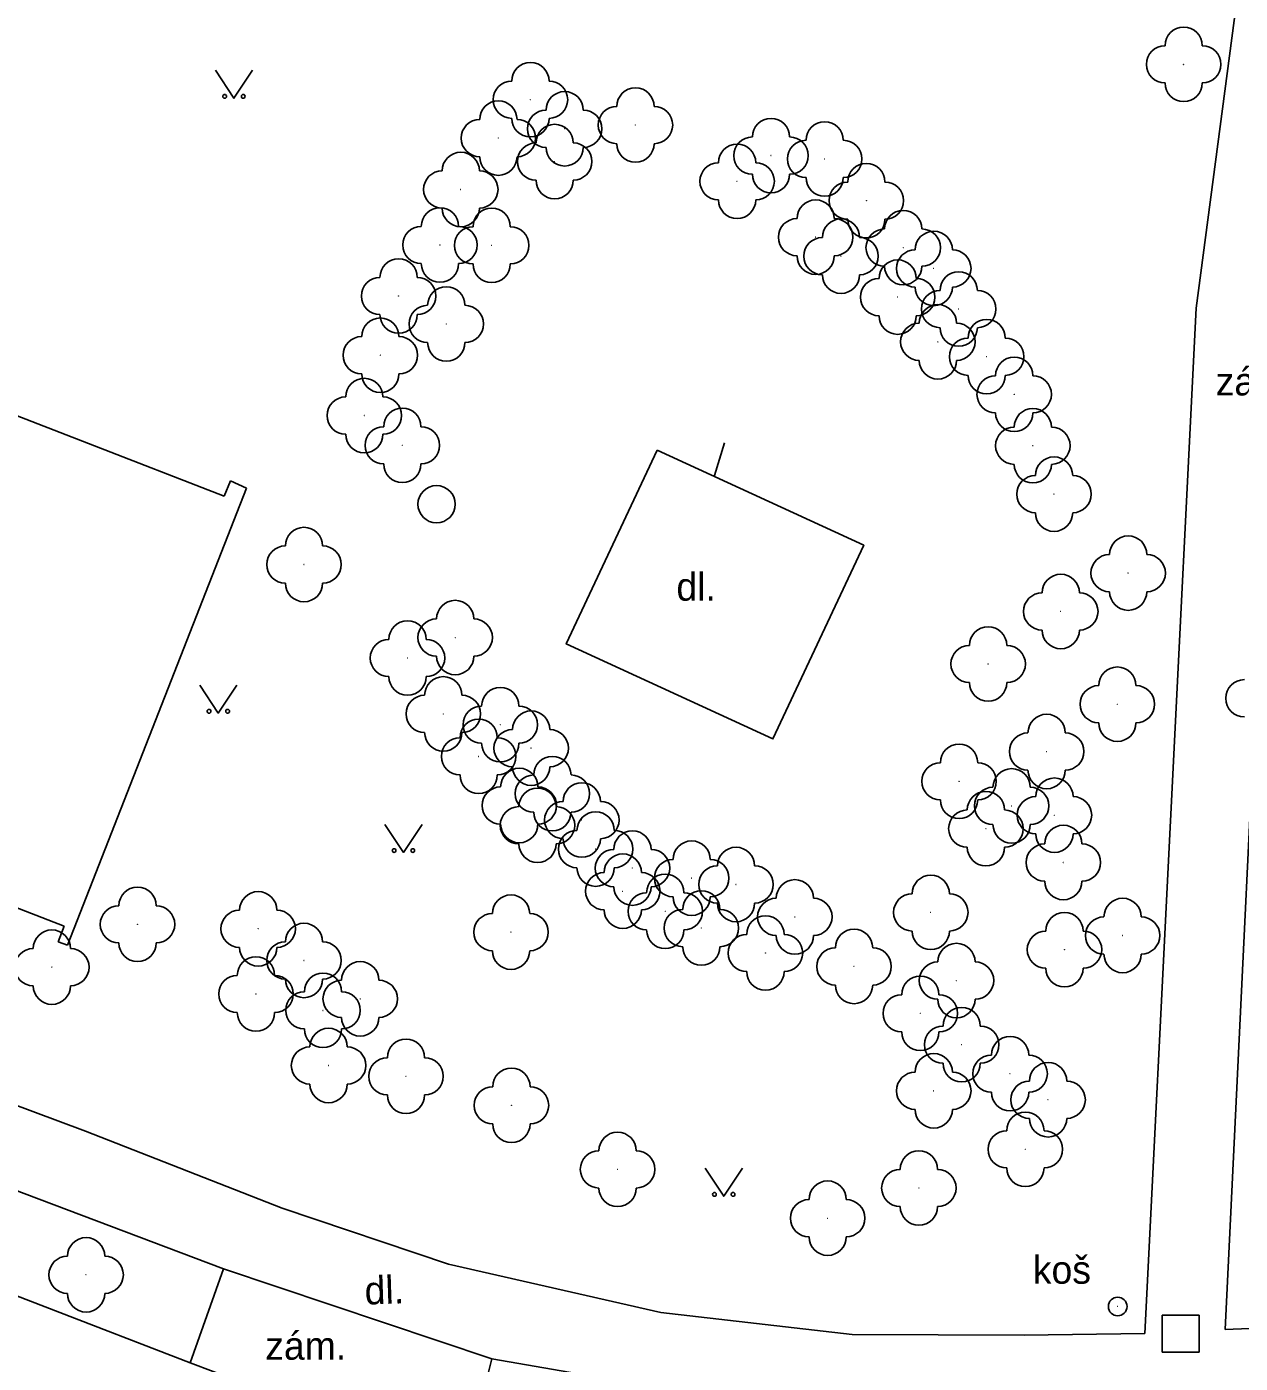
# Model space of a CAD drawing. Extents: x -737812 to -729375, y -1123000 to -1115500.
# Drawn here: x -736495.9 to -736463.32, y -1118549.58 to -1118513.69 of the extents above; entities that cross this region are included whole.
import ezdxf

# ---------------------------------------------------------------- set-up
doc = ezdxf.new("R2010")
doc.units = 0
for name, color, linetype in [('Doplněk polohopisu', 7, 'Continuous'), ('Doplňkové značky', 7, 'Continuous'), ('Komunikace', 7, 'Continuous'), ('Pomocné popisy', 7, 'Continuous'), ('Povr_ zn_ inž_ sítí - kan_', 7, 'Continuous'), ('Povr_ zn_ inž_ sítí - ner_', 7, 'Continuous'), ('Stavební objekty', 7, 'Continuous'), ('Zeleň', 7, 'Continuous'), ('Značky druhů pozemků', 7, 'Continuous')]:
    doc.layers.add(name, color=color, linetype=linetype)

msp = doc.modelspace()

# ---------------------------------------------------------------- linework, layer by layer
at = {"layer": 'Doplněk polohopisu'}
for p, q in [((-736490.62, -1118547.04), (-736504.17, -1118541.92)), ((-736483.42, -1118549.46), (-736484.08, -1118552.14)), ((-736477.52, -1118550.47), (-736483.42, -1118549.46))]:
    msp.add_line(p, q, dxfattribs=at)
for points in [[(-736462.26, -1118504.23), (-736464.5, -1118521.25), (-736465.88, -1118548.78)], [(-736463.73, -1118548.67), (-736462.59, -1118525.11), (-736447.38, -1118513.82), (-736446.66, -1118513.14), (-736445.24, -1118510.8)], [(-736477.44, -1118525.74), (-736477.17, -1118524.86)], [(-736478.98, -1118525.06), (-736481.42, -1118530.26), (-736475.87, -1118532.81), (-736473.43, -1118527.61), (-736478.98, -1118525.06)], [(-736501.84, -1118536.51), (-736503.35, -1118539.98), (-736494.33, -1118543.34)], [(-736494.33, -1118543.34), (-736489.05, -1118545.41), (-736484.58, -1118546.91), (-736478.88, -1118548.21), (-736473.74, -1118548.8), (-736469.12, -1118548.82)], [(-736491.52, -1118549.56), (-736490.62, -1118547.04)], [(-736490.62, -1118547.04), (-736483.42, -1118549.46)], [(-736463.73, -1118548.67), (-736452.86, -1118548.22)], [(-736465.88, -1118548.78), (-736469.12, -1118548.82)]]:
    msp.add_lwpolyline(points, dxfattribs=at)
at = {"layer": 'Doplňkové značky'}
for radius in [0.25, 0.0005]:
    msp.add_circle((-736466.611, -1118548.05), radius, dxfattribs=at)
at = {"layer": 'Komunikace'}
msp.add_line((-736505.12, -1118544.31), (-736491.52, -1118549.56), dxfattribs=at)
msp.add_lwpolyline([(-736484.08, -1118552.14), (-736488.43, -1118550.73), (-736491.52, -1118549.56)], dxfattribs=at)
at = {"layer": 'Povr_ zn_ inž_ sítí - kan_'}
msp.add_circle((-736484.9, -1118526.51), 0.5, dxfattribs=at)
at = {"layer": 'Povr_ zn_ inž_ sítí - ner_'}
for p, q in [((-736464.42, -1118548.28), (-736465.42, -1118548.28)), ((-736465.42, -1118548.28), (-736465.42, -1118549.28)), ((-736464.42, -1118549.28), (-736464.42, -1118548.28)), ((-736465.42, -1118549.28), (-736464.42, -1118549.28))]:
    msp.add_line(p, q, dxfattribs=at)
at = {"layer": 'Stavební objekty'}
for points in [[(-736537.21, -1118508.2), (-736490.6, -1118526.29)], [(-736541.91, -1118519.6), (-736535.4, -1118522.13), (-736535.14, -1118522.24), (-736531.92, -1118523.48), (-736531.68, -1118523.57), (-736522.02, -1118527.32), (-736518.2, -1118528.8), (-736505.18, -1118533.85), (-736501.34, -1118535.34), (-736494.9, -1118537.84)], [(-736494.81, -1118538.35), (-736490, -1118526.08)], [(-736490.43, -1118525.88), (-736490.6, -1118526.29)], [(-736490, -1118526.08), (-736490.43, -1118525.88)], [(-736495.06, -1118538.26), (-736494.9, -1118537.84)], [(-736494.81, -1118538.35), (-736495.06, -1118538.26)]]:
    msp.add_lwpolyline(points, dxfattribs=at)
at = {"layer": 'Zeleň'}
for centre in [(-736464.84, -1118514.7), (-736482.38, -1118515.65), (-736481.46, -1118516.43), (-736479.56, -1118516.33), (-736483.24, -1118516.68), (-736481.73, -1118517.31), (-736475.92, -1118517.15), (-736474.48, -1118517.24), (-736476.83, -1118517.84), (-736484.25, -1118518.06), (-736473.36, -1118518.36), (-736484.81, -1118519.55), (-736483.42, -1118519.56), (-736474.72, -1118519.34), (-736472.37, -1118519.62), (-736474.04, -1118519.85), (-736471.55, -1118520.18), (-736485.92, -1118520.92), (-736472.52, -1118520.95), (-736470.88, -1118521.27), (-736484.64, -1118521.67), (-736471.44, -1118522.15), (-736486.41, -1118522.51), (-736470.13, -1118522.55), (-736469.39, -1118523.56), (-736486.84, -1118524.13), (-736485.82, -1118524.93), (-736468.89, -1118524.94), (-736468.32, -1118526.24), (-736488.46, -1118528.13), (-736466.33, -1118528.36), (-736468.14, -1118529.39), (-736484.4, -1118530.09), (-736485.68, -1118530.64), (-736470.09, -1118530.8), (-736484.72, -1118532.14), (-736466.62, -1118531.88), (-736483.19, -1118532.43), (-736483.77, -1118533.28), (-736482.36, -1118533.06), (-736468.52, -1118533.15), (-736470.87, -1118533.95), (-736481.79, -1118534.28), (-736482.68, -1118534.6), (-736469.46, -1118534.61), (-736481, -1118534.99), (-736468.31, -1118534.86), (-736482.19, -1118535.13), (-736470.15, -1118535.22), (-736480.63, -1118535.77), (-736468.07, -1118536.13), (-736479.64, -1118536.28), (-736478.05, -1118536.55), (-736476.86, -1118536.72), (-736479.9, -1118536.9), (-736478.76, -1118537.44), (-736475.28, -1118537.59), (-736471.63, -1118537.47), (-736492.93, -1118537.79), (-736489.69, -1118537.91), (-736477.79, -1118537.89), (-736482.9, -1118538), (-736466.48, -1118538.09), (-736476.07, -1118538.56), (-736468.04, -1118538.47), (-736495.23, -1118538.94), (-736488.46, -1118538.76), (-736473.69, -1118538.92), (-736470.94, -1118539.3), (-736489.75, -1118539.66), (-736487.95, -1118540.1), (-736486.95, -1118539.79), (-736471.91, -1118540.18), (-736470.8, -1118541.02), (-736487.8, -1118541.58), (-736485.72, -1118541.87), (-736469.5, -1118541.8), (-736471.55, -1118542.26), (-736468.48, -1118542.5), (-736482.89, -1118542.65), (-736469.09, -1118543.83), (-736480.04, -1118544.37), (-736471.95, -1118544.87), (-736474.4, -1118545.68), (-736494.31, -1118547.2)]:
    msp.add_circle(centre, 0.0005, dxfattribs=at)
for centre, start, end in [((-736464.84, -1118514.2), 360, 180), ((-736465.34, -1118514.7), 90, 270), ((-736464.34, -1118514.7), 270, 90), ((-736482.38, -1118515.15), 360, 180), ((-736482.88, -1118515.65), 90, 270), ((-736481.88, -1118515.65), 270, 90), ((-736479.56, -1118515.83), 360, 180), ((-736464.84, -1118515.2), 180, 360), ((-736483.24, -1118516.18), 360, 180), ((-736481.46, -1118515.93), 360, 180), ((-736481.96, -1118516.43), 90, 270), ((-736480.96, -1118516.43), 270, 90), ((-736480.06, -1118516.33), 90, 270), ((-736479.06, -1118516.33), 270, 90), ((-736483.74, -1118516.68), 90, 270), ((-736482.38, -1118516.15), 180, 360), ((-736482.74, -1118516.68), 270, 90), ((-736481.73, -1118516.81), 360, 180), ((-736475.92, -1118516.65), 360, 180), ((-736474.48, -1118516.74), 360, 180), ((-736476.42, -1118517.15), 90, 270), ((-736474.98, -1118517.24), 90, 270), ((-736475.42, -1118517.15), 270, 90), ((-736473.98, -1118517.24), 270, 90), ((-736484.25, -1118517.56), 360, 180), ((-736482.23, -1118517.31), 90, 270), ((-736481.46, -1118516.93), 180, 360), ((-736481.23, -1118517.31), 270, 90), ((-736479.56, -1118516.83), 180, 360), ((-736476.83, -1118517.34), 360, 180), ((-736483.24, -1118517.18), 180, 360), ((-736477.33, -1118517.84), 90, 270), ((-736476.33, -1118517.84), 270, 90), ((-736473.36, -1118517.86), 360, 180), ((-736484.75, -1118518.06), 90, 270), ((-736483.75, -1118518.06), 270, 90), ((-736481.73, -1118517.81), 180, 360), ((-736475.92, -1118517.65), 180, 360), ((-736474.48, -1118517.74), 180, 360), ((-736473.86, -1118518.36), 90, 270), ((-736472.86, -1118518.36), 270, 90), ((-736484.81, -1118519.05), 360, 180), ((-736484.25, -1118518.56), 180, 360), ((-736483.42, -1118519.06), 360, 180), ((-736476.83, -1118518.34), 180, 360), ((-736474.72, -1118518.84), 360, 180), ((-736475.22, -1118519.34), 90, 270), ((-736474.04, -1118519.35), 360, 180), ((-736474.22, -1118519.34), 270, 90), ((-736473.36, -1118518.86), 180, 360), ((-736472.37, -1118519.12), 360, 180), ((-736485.31, -1118519.55), 90, 270), ((-736483.92, -1118519.56), 90, 270), ((-736484.31, -1118519.55), 270, 90), ((-736482.92, -1118519.56), 270, 90), ((-736472.87, -1118519.62), 90, 270), ((-736471.55, -1118519.68), 360, 180), ((-736471.87, -1118519.62), 270, 90), ((-736474.54, -1118519.85), 90, 270), ((-736473.54, -1118519.85), 270, 90), ((-736485.92, -1118520.42), 360, 180), ((-736474.72, -1118519.84), 180, 360), ((-736472.52, -1118520.45), 360, 180), ((-736472.05, -1118520.18), 90, 270), ((-736471.05, -1118520.18), 270, 90), ((-736484.81, -1118520.05), 180, 360), ((-736483.42, -1118520.06), 180, 360), ((-736474.04, -1118520.35), 180, 360), ((-736472.37, -1118520.12), 180, 360), ((-736470.88, -1118520.77), 360, 180), ((-736486.42, -1118520.92), 90, 270), ((-736485.42, -1118520.92), 270, 90), ((-736484.64, -1118521.17), 360, 180), ((-736473.02, -1118520.95), 90, 270), ((-736471.55, -1118520.68), 180, 360), ((-736472.02, -1118520.95), 270, 90), ((-736471.38, -1118521.27), 90, 270), ((-736470.38, -1118521.27), 270, 90), ((-736485.92, -1118521.42), 180, 360), ((-736485.14, -1118521.67), 90, 270), ((-736484.14, -1118521.67), 270, 90), ((-736472.52, -1118521.45), 180, 360), ((-736471.44, -1118521.65), 360, 180), ((-736486.41, -1118522.01), 360, 180), ((-736471.94, -1118522.15), 90, 270), ((-736470.88, -1118521.77), 180, 360), ((-736470.94, -1118522.15), 270, 90), ((-736470.13, -1118522.05), 360, 180), ((-736486.91, -1118522.51), 90, 270), ((-736485.91, -1118522.51), 270, 90), ((-736484.64, -1118522.17), 180, 360), ((-736470.63, -1118522.55), 90, 270), ((-736469.63, -1118522.55), 270, 90), ((-736471.44, -1118522.65), 180, 360), ((-736469.39, -1118523.06), 360, 180), ((-736486.84, -1118523.63), 360, 180), ((-736486.41, -1118523.01), 180, 360), ((-736470.13, -1118523.05), 180, 360), ((-736469.89, -1118523.56), 90, 270), ((-736468.89, -1118523.56), 270, 90), ((-736487.34, -1118524.13), 90, 270), ((-736486.34, -1118524.13), 270, 90), ((-736485.82, -1118524.43), 360, 180), ((-736468.89, -1118524.44), 360, 180), ((-736469.39, -1118524.06), 180, 360), ((-736486.84, -1118524.63), 180, 360), ((-736486.32, -1118524.93), 90, 270), ((-736485.32, -1118524.93), 270, 90), ((-736469.39, -1118524.94), 90, 270), ((-736468.39, -1118524.94), 270, 90), ((-736468.32, -1118525.74), 360, 180), ((-736485.82, -1118525.43), 180, 360), ((-736468.89, -1118525.44), 180, 360), ((-736468.82, -1118526.24), 90, 270), ((-736467.82, -1118526.24), 270, 90), ((-736468.32, -1118526.74), 180, 360), ((-736488.46, -1118527.63), 360, 180), ((-736466.33, -1118527.86), 360, 180), ((-736488.96, -1118528.13), 90, 270), ((-736487.96, -1118528.13), 270, 90), ((-736466.83, -1118528.36), 90, 270), ((-736465.83, -1118528.36), 270, 90), ((-736488.46, -1118528.63), 180, 360), ((-736468.14, -1118528.89), 360, 180), ((-736468.64, -1118529.39), 90, 270), ((-736467.64, -1118529.39), 270, 90), ((-736466.33, -1118528.86), 180, 360), ((-736484.4, -1118529.59), 360, 180), ((-736485.68, -1118530.14), 360, 180), ((-736484.9, -1118530.09), 90, 270), ((-736483.9, -1118530.09), 270, 90), ((-736470.09, -1118530.3), 360, 180), ((-736468.14, -1118529.89), 180, 360), ((-736486.18, -1118530.64), 90, 270), ((-736485.18, -1118530.64), 270, 90), ((-736470.59, -1118530.8), 90, 270), ((-736469.59, -1118530.8), 270, 90), ((-736484.4, -1118530.59), 180, 360), ((-736485.68, -1118531.14), 180, 360), ((-736484.72, -1118531.64), 360, 180), ((-736466.62, -1118531.38), 360, 180), ((-736483.19, -1118531.93), 360, 180), ((-736470.09, -1118531.3), 180, 360), ((-736467.12, -1118531.88), 90, 270), ((-736466.12, -1118531.88), 270, 90), ((-736463.21, -1118531.72), 90, 270), ((-736485.22, -1118532.14), 90, 270), ((-736484.22, -1118532.14), 270, 90), ((-736483.69, -1118532.43), 90, 270), ((-736482.36, -1118532.56), 360, 180), ((-736482.69, -1118532.43), 270, 90), ((-736468.52, -1118532.65), 360, 180), ((-736483.77, -1118532.78), 360, 180), ((-736482.86, -1118533.06), 90, 270), ((-736481.86, -1118533.06), 270, 90), ((-736466.62, -1118532.38), 180, 360), ((-736484.72, -1118532.64), 180, 360), ((-736484.27, -1118533.28), 90, 270), ((-736483.19, -1118532.93), 180, 360), ((-736483.27, -1118533.28), 270, 90), ((-736469.02, -1118533.15), 90, 270), ((-736468.02, -1118533.15), 270, 90), ((-736481.79, -1118533.78), 360, 180), ((-736470.87, -1118533.45), 360, 180), ((-736482.68, -1118534.1), 360, 180), ((-736482.36, -1118533.56), 180, 360), ((-736471.37, -1118533.95), 90, 270), ((-736470.37, -1118533.95), 270, 90), ((-736469.46, -1118534.11), 360, 180), ((-736468.52, -1118533.65), 180, 360), ((-736483.77, -1118533.78), 180, 360), ((-736482.29, -1118534.28), 90, 270), ((-736481, -1118534.49), 360, 180), ((-736481.29, -1118534.28), 270, 90), ((-736468.31, -1118534.36), 360, 180), ((-736483.18, -1118534.6), 90, 270), ((-736482.19, -1118534.63), 360, 180), ((-736482.18, -1118534.6), 270, 90), ((-736470.15, -1118534.72), 360, 180), ((-736469.96, -1118534.61), 90, 270), ((-736468.81, -1118534.86), 90, 270), ((-736468.96, -1118534.61), 270, 90), ((-736467.81, -1118534.86), 270, 90), ((-736482.69, -1118535.13), 90, 270), ((-736481.5, -1118534.99), 90, 270), ((-736481.69, -1118535.13), 270, 90), ((-736480.5, -1118534.99), 270, 90), ((-736470.87, -1118534.45), 180, 360), ((-736470.65, -1118535.22), 90, 270), ((-736469.65, -1118535.22), 270, 90), ((-736481.79, -1118534.78), 180, 360), ((-736480.63, -1118535.27), 360, 180), ((-736482.68, -1118535.1), 180, 360), ((-736481.13, -1118535.77), 90, 270), ((-736479.64, -1118535.78), 360, 180), ((-736480.13, -1118535.77), 270, 90), ((-736469.46, -1118535.11), 180, 360), ((-736468.31, -1118535.36), 180, 360), ((-736468.07, -1118535.63), 360, 180), ((-736482.19, -1118535.63), 180, 360), ((-736481, -1118535.49), 180, 360), ((-736480.14, -1118536.28), 90, 270), ((-736479.14, -1118536.28), 270, 90), ((-736478.05, -1118536.05), 360, 180), ((-736476.86, -1118536.22), 360, 180), ((-736470.15, -1118535.72), 180, 360), ((-736468.57, -1118536.13), 90, 270), ((-736467.57, -1118536.13), 270, 90), ((-736479.9, -1118536.4), 360, 180), ((-736478.55, -1118536.55), 90, 270), ((-736477.55, -1118536.55), 270, 90), ((-736480.63, -1118536.27), 180, 360), ((-736480.4, -1118536.9), 90, 270), ((-736479.4, -1118536.9), 270, 90), ((-736478.76, -1118536.94), 360, 180), ((-736477.36, -1118536.72), 90, 270), ((-736476.36, -1118536.72), 270, 90), ((-736471.63, -1118536.97), 360, 180), ((-736492.93, -1118537.29), 360, 180), ((-736479.64, -1118536.78), 180, 360), ((-736475.28, -1118537.09), 360, 180), ((-736468.07, -1118536.63), 180, 360), ((-736489.69, -1118537.41), 360, 180), ((-736482.9, -1118537.5), 360, 180), ((-736479.26, -1118537.44), 90, 270), ((-736478.05, -1118537.05), 180, 360), ((-736477.79, -1118537.39), 360, 180), ((-736478.26, -1118537.44), 270, 90), ((-736476.86, -1118537.22), 180, 360), ((-736475.78, -1118537.59), 90, 270), ((-736474.78, -1118537.59), 270, 90), ((-736472.13, -1118537.47), 90, 270), ((-736471.13, -1118537.47), 270, 90), ((-736466.48, -1118537.59), 360, 180), ((-736493.43, -1118537.79), 90, 270), ((-736492.43, -1118537.79), 270, 90), ((-736490.19, -1118537.91), 90, 270), ((-736489.19, -1118537.91), 270, 90), ((-736483.4, -1118538), 90, 270), ((-736482.4, -1118538), 270, 90), ((-736479.9, -1118537.4), 180, 360), ((-736478.29, -1118537.89), 90, 270), ((-736477.29, -1118537.89), 270, 90), ((-736476.07, -1118538.06), 360, 180), ((-736468.04, -1118537.97), 360, 180), ((-736466.98, -1118538.09), 90, 270), ((-736465.98, -1118538.09), 270, 90), ((-736495.23, -1118538.44), 360, 180), ((-736488.46, -1118538.26), 360, 180), ((-736478.76, -1118537.94), 180, 360), ((-736473.69, -1118538.42), 360, 180), ((-736492.93, -1118538.29), 180, 360), ((-736488.96, -1118538.76), 90, 270), ((-736487.96, -1118538.76), 270, 90), ((-736476.57, -1118538.56), 90, 270), ((-736475.28, -1118538.09), 180, 360), ((-736475.57, -1118538.56), 270, 90), ((-736471.63, -1118537.97), 180, 360), ((-736470.94, -1118538.8), 360, 180), ((-736468.54, -1118538.47), 90, 270), ((-736467.54, -1118538.47), 270, 90), ((-736495.73, -1118538.94), 90, 270), ((-736494.73, -1118538.94), 270, 90), ((-736489.75, -1118539.16), 360, 180), ((-736489.69, -1118538.41), 180, 360), ((-736482.9, -1118538.5), 180, 360), ((-736477.79, -1118538.39), 180, 360), ((-736474.19, -1118538.92), 90, 270), ((-736473.19, -1118538.92), 270, 90), ((-736466.48, -1118538.59), 180, 360), ((-736486.95, -1118539.29), 360, 180), ((-736471.44, -1118539.3), 90, 270), ((-736470.44, -1118539.3), 270, 90), ((-736468.04, -1118538.97), 180, 360), ((-736490.25, -1118539.66), 90, 270), ((-736489.25, -1118539.66), 270, 90), ((-736488.46, -1118539.26), 180, 360), ((-736487.95, -1118539.6), 360, 180), ((-736487.45, -1118539.79), 90, 270), ((-736486.45, -1118539.79), 270, 90), ((-736476.07, -1118539.06), 180, 360), ((-736471.91, -1118539.68), 360, 180), ((-736495.23, -1118539.44), 180, 360), ((-736488.45, -1118540.1), 90, 270), ((-736487.45, -1118540.1), 270, 90), ((-736473.69, -1118539.42), 180, 360), ((-736472.41, -1118540.18), 90, 270), ((-736471.41, -1118540.18), 270, 90), ((-736470.94, -1118539.8), 180, 360), ((-736470.8, -1118540.52), 360, 180), ((-736489.75, -1118540.16), 180, 360), ((-736486.95, -1118540.29), 180, 360), ((-736487.95, -1118540.6), 180, 360), ((-736487.8, -1118541.08), 360, 180), ((-736471.91, -1118540.68), 180, 360), ((-736471.3, -1118541.02), 90, 270), ((-736470.3, -1118541.02), 270, 90), ((-736469.5, -1118541.3), 360, 180), ((-736488.3, -1118541.58), 90, 270), ((-736487.3, -1118541.58), 270, 90), ((-736485.72, -1118541.37), 360, 180), ((-736486.22, -1118541.87), 90, 270), ((-736485.22, -1118541.87), 270, 90), ((-736471.55, -1118541.76), 360, 180), ((-736470.8, -1118541.52), 180, 360), ((-736470, -1118541.8), 90, 270), ((-736469, -1118541.8), 270, 90), ((-736468.48, -1118542), 360, 180), ((-736482.89, -1118542.15), 360, 180), ((-736472.05, -1118542.26), 90, 270), ((-736471.05, -1118542.26), 270, 90), ((-736487.8, -1118542.08), 180, 360), ((-736483.39, -1118542.65), 90, 270), ((-736482.39, -1118542.65), 270, 90), ((-736468.98, -1118542.5), 90, 270), ((-736467.98, -1118542.5), 270, 90), ((-736485.72, -1118542.37), 180, 360), ((-736469.5, -1118542.3), 180, 360), ((-736471.55, -1118542.76), 180, 360), ((-736469.09, -1118543.33), 360, 180), ((-736482.89, -1118543.15), 180, 360), ((-736469.59, -1118543.83), 90, 270), ((-736468.48, -1118543), 180, 360), ((-736468.59, -1118543.83), 270, 90), ((-736480.04, -1118543.87), 360, 180), ((-736480.54, -1118544.37), 90, 270), ((-736479.54, -1118544.37), 270, 90), ((-736471.95, -1118544.37), 360, 180), ((-736472.45, -1118544.87), 90, 270), ((-736471.45, -1118544.87), 270, 90), ((-736469.09, -1118544.33), 180, 360), ((-736474.4, -1118545.18), 360, 180), ((-736480.04, -1118544.87), 180, 360), ((-736474.9, -1118545.68), 90, 270), ((-736473.9, -1118545.68), 270, 90), ((-736471.95, -1118545.37), 180, 360), ((-736494.31, -1118546.7), 360, 180), ((-736474.4, -1118546.18), 180, 360), ((-736494.81, -1118547.2), 90, 270), ((-736493.81, -1118547.2), 270, 90), ((-736494.31, -1118547.7), 180, 360)]:
    msp.add_arc(centre, 0.5, start, end, dxfattribs=at)
at = {"layer": 'Značky druhů pozemků'}
for points in [[(-736490.84, -1118514.86), (-736490.34, -1118515.61), (-736489.84, -1118514.86)], [(-736491.26, -1118531.37), (-736490.76, -1118532.12), (-736490.26, -1118531.37)], [(-736486.29, -1118535.11), (-736485.79, -1118535.86), (-736485.29, -1118535.11)], [(-736477.69, -1118544.34), (-736477.19, -1118545.09), (-736476.69, -1118544.34)]]:
    msp.add_lwpolyline(points, dxfattribs=at)
for centre in [(-736490.59, -1118515.56), (-736490.09, -1118515.56), (-736491.01, -1118532.07), (-736490.51, -1118532.07), (-736486.04, -1118535.81), (-736485.54, -1118535.81), (-736477.44, -1118545.04), (-736476.94, -1118545.04)]:
    msp.add_circle(centre, 0.05, dxfattribs=at)

# ---------------------------------------------------------------- texts
at = {"layer": 'Pomocné popisy'}
for s, p in [('zám.', (-736463.98, -1118523.59)), ('dl.', (-736478.46, -1118529.1)), ('koš', (-736468.89, -1118547.44)), ('zám.', (-736489.5, -1118549.48))]:
    msp.add_text(s, height=0.75, dxfattribs=at).set_placement(p)
msp.add_text('dl.', height=0.75, rotation=1.8641, dxfattribs=at).set_placement((-736486.82, -1118548))

doc.saveas('drawing.dxf')
